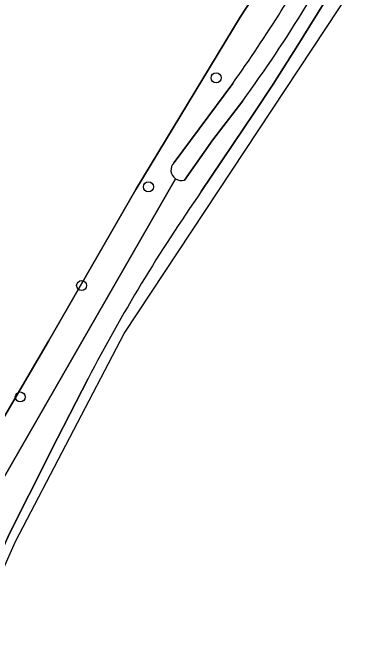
# Model space of a CAD drawing. Extents: x 159626 to 160723, y 388173 to 389416.
# Drawn here: x 160461.7 to 160496.8, y 388786 to 388849 of the extents above; entities that cross this region are included whole.
import ezdxf

# ---------------------------------------------------------------- set-up
doc = ezdxf.new("R2010")
doc.units = 0
for name, color, linetype in [('IMGEO_Berm_groen', 7, 'Continuous'), ('IMGEO_Boom', 7, 'Continuous'), ('IMGEO_Bouwland', 7, 'Continuous'), ('IMGEO_Grasland_overig', 7, 'Continuous'), ('IMGEO_Rijbaan_lokaal_gesloten', 7, 'Continuous'), ('IMGEO_Waterloop', 7, 'Continuous')]:
    doc.layers.add(name, color=color, linetype=linetype)

msp = doc.modelspace()

# ---------------------------------------------------------------- linework, layer by layer
at = {"layer": 'IMGEO_Berm_groen'}
for points in [[(160485.344, 388839.234), (160487.194, 388842.037), (160489.601, 388845.853), (160492.728, 388850.881)], [(160484.226, 388840.429), (160481.303, 388836.603), (160478.538, 388832.661)], [(160480.169, 388831.545), (160485.344, 388839.234)], [(160477.65, 388832.792), (160458.128, 388798.912), (160459.036, 388798.47), (160459.543, 388798.223), (160455.307, 388788.791), (160455.128, 388788.392)], [(160452.338, 388787.727), (160451.296, 388786.962), (160455.699, 388786), (160457.36, 388789.381), (160458.599, 388791.934), (160461.409, 388798.081), (160463.334, 388801.914), (160466.103, 388807.426), (160469.085, 388813.257)]]:
    msp.add_lwpolyline(points, dxfattribs=at)
for centre, radius, start, end in [((160380.683, 388916.342), 128.39, 323.7526, 333.67283), ((160478.23, 388833.647), 1.033, 235.85367, 287.36255), ((160615.326, 388737.126), 164.871, 145.06235, 152.49917)]:
    msp.add_arc(centre, radius, start, end, dxfattribs=at)
at = {"layer": 'IMGEO_Boom'}
for centre in [(160481.619, 388842.67), (160474.992, 388832.008), (160468.455, 388822.346), (160462.452, 388811.448)]:
    msp.add_circle(centre, 0.489, dxfattribs=at)
at = {"layer": 'IMGEO_Bouwland'}
msp.add_lwpolyline([(160447.251, 388793.935), (160451.102, 388791.413), (160458.091, 388804.82), (160465.218, 388816.914), (160473.752, 388831.761), (160483.966, 388848.611), (160490.981, 388859.349), (160488.045, 388861.883), (160466.793, 388874.601), (160461.058, 388877.289), (160458.441, 388878.145), (160457.425, 388878.217), (160456.508, 388878.163), (160455.609, 388877.929), (160454.89, 388877.444), (160453.77, 388876.173), (160452.985, 388874.97), (160451.094, 388870.331), (160447.081, 388862.196), (160437.983, 388844.08), (160422.807, 388815.37), (160419.665, 388809.452), (160420.241, 388802.569)], dxfattribs=at)
at = {"layer": 'IMGEO_Grasland_overig'}
for points in [[(160492.322, 388856.578), (160496.789, 388865.437), (160495.334, 388866.284), (160490.981, 388859.349), (160483.966, 388848.611), (160473.752, 388831.761), (160465.218, 388816.914), (160458.091, 388804.82), (160451.102, 388791.413), (160453.677, 388789.727), (160458.128, 388798.912)], [(160477.497, 388834.38), (160483.244, 388842.127)], [(160458.128, 388798.912), (160477.65, 388832.792)]]:
    msp.add_lwpolyline(points, dxfattribs=at)
for centre, radius, start, end in [((160367.642, 388924.824), 142.135, 324.42156, 331.30504), ((160478.231, 388833.649), 1.035, 135.11829, 235.88835)]:
    msp.add_arc(centre, radius, start, end, dxfattribs=at)
at = {"layer": 'IMGEO_Rijbaan_lokaal_gesloten'}
for points in [[(160459.412, 388791.559), (160461.988, 388797.32), (160472.612, 388817.669), (160496.319, 388853.505)], [(160492.728, 388850.881), (160489.601, 388845.853), (160487.194, 388842.037), (160485.344, 388839.234), (160480.169, 388831.545)], [(160469.085, 388813.257), (160466.103, 388807.426), (160463.334, 388801.914), (160461.409, 388798.081), (160458.599, 388791.934), (160459.412, 388791.559)]]:
    msp.add_lwpolyline(points, dxfattribs=at)
msp.add_arc((160615.326, 388737.126), 164.871, 145.06235, 152.49917, dxfattribs=at)
at = {"layer": 'IMGEO_Waterloop'}
for points in [[(160483.244, 388842.127), (160477.497, 388834.38)], [(160478.538, 388832.661), (160481.303, 388836.603), (160484.226, 388840.429)]]:
    msp.add_lwpolyline(points, dxfattribs=at)
for centre, radius, start, end in [((160380.683, 388916.342), 128.39, 323.7526, 333.67283), ((160367.642, 388924.824), 142.135, 324.42156, 331.30504), ((160478.231, 388833.649), 1.035, 135.11829, 235.88835), ((160478.23, 388833.647), 1.033, 235.85367, 287.36255)]:
    msp.add_arc(centre, radius, start, end, dxfattribs=at)

doc.saveas('drawing.dxf')
